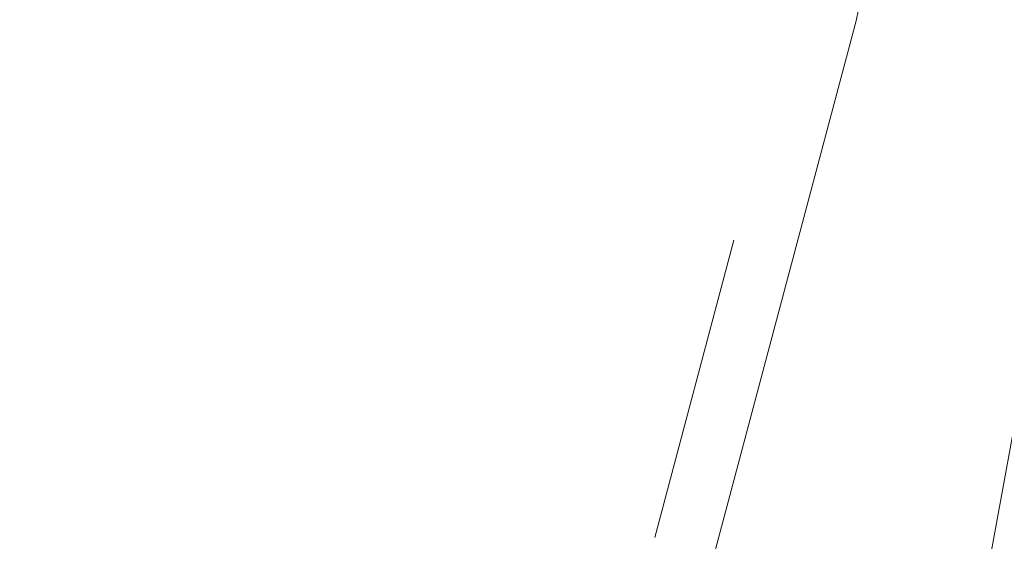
# Model space of a CAD drawing. Header units: metres. Extents: x 163628 to 168255, y 402691 to 405367.
# Tile 1042 of 1056: x 165589.817 to 165591.097, y 403997.32 to 403997.998. Entities that reach past the tile are written whole.
import ezdxf

# ---------------------------------------------------------------- set-up
doc = ezdxf.new("R2010")
doc.units = ezdxf.units.M
doc.linetypes.add('X-CA190022.004-UO-DWM_Snelfietsroute$0$VH-OPSLUITBAND_80X200', pattern=[14, 8, -2, 2, -2])
for name, color, linetype, lineweight in [('X-CA190022.004-UO-DTM inmeting_v0.1$0$B-WE-VH-KANTOPSLUITING_VOORKANTBAND-G', 246, 'Continuous', 0), ('X-CA190022.004-UO-DWM_Snelfietsroute$0$N-WE-VH-KANTOPSLUITING_ACHTERKANTBAND-G', 7, 'Continuous', 20), ('X-CA190022.004-UO-DWM_Snelfietsroute$0$N-WE-VH-KANTOPSLUITING_OPSLUITBAND_80X200-G', 7, 'X-CA190022.004-UO-DWM_Snelfietsroute$0$VH-OPSLUITBAND_80X200', 20)]:
    doc.layers.add(name, color=color, linetype=linetype, lineweight=lineweight)

msp = doc.modelspace()

# ---------------------------------------------------------------- linework, layer by layer
at = {"layer": 'X-CA190022.004-UO-DTM inmeting_v0.1$0$B-WE-VH-KANTOPSLUITING_VOORKANTBAND-G'}
msp.add_polyline3d([(165594.059, 404012.199, 9.139), (165592.241, 404009.261, 9.261), (165591.678, 404008.713, 9.278), (165591.2, 404007.94, 9.305), (165590.944, 404006.995, 9.336), (165590.935, 404006.343, 9.353), (165591.246, 404003.432, 9.41), (165591.434, 404000.797, 9.448), (165591.369, 403998.893, 9.496), (165591.052, 403997.152, 9.532), (165590.278, 403994.592, 9.605), (165589.007, 403991.859, 9.646), (165587.806, 403990.104, 9.666), (165584.748, 403987.182, 9.771), (165582.057, 403985.427, 9.801), (165577.822, 403982.844, 9.907)], dxfattribs=at)
at = {"layer": 'X-CA190022.004-UO-DWM_Snelfietsroute$0$N-WE-VH-KANTOPSLUITING_ACHTERKANTBAND-G', "flags": 128}
msp.add_lwpolyline([(165598.5063, 404012.7933), (165599.2312, 404011.3891, 0.287783), (165591.6821, 403998.7826), (165591.0927, 403998.9049), (165590.9043, 403997.9968), (165590.5928, 403996.826), (165590.2164, 403995.6735), (165589.7764, 403994.5429), (165589.2739, 403993.4376), (165588.7119, 403992.3637), (165588.1079, 403991.3487), (165587.4093, 403990.3104), (165586.6719, 403989.338), (165585.883, 403988.4095), (165585.0431, 403987.5256), (165584.1549, 403986.6891), (165583.2209, 403985.9027), (165582.2441, 403985.1687), (165581.3143, 403984.5478), (165581.1997, 403984.4742), (165581.1186, 403984.4252)], format="xyb", dxfattribs=at)
at = {"layer": 'X-CA190022.004-UO-DWM_Snelfietsroute$0$N-WE-VH-KANTOPSLUITING_OPSLUITBAND_80X200-G', "ltscale": 0.2, "flags": 128}
msp.add_lwpolyline([(165598.4352, 404012.7566), (165599.1233, 404011.4237, 0.284266), (165591.6004, 403998.8812), (165591.0306, 403998.9995), (165590.8264, 403998.0152), (165590.516, 403996.8487), (165590.1411, 403995.7004), (165589.7027, 403994.5739), (165589.202, 403993.4727), (165588.642, 403992.4028), (165588.0403, 403991.3915), (165587.3442, 403990.357), (165586.6095, 403989.3881), (165585.8234, 403988.463), (165584.9867, 403987.5824), (165584.1017, 403986.7489), (165583.1711, 403985.9653), (165582.1978, 403985.234), (165581.2705, 403984.6147), (165581.1574, 403984.5421), (165581.0772, 403984.4937)], format="xyb", dxfattribs=at)

doc.saveas('drawing.dxf')
